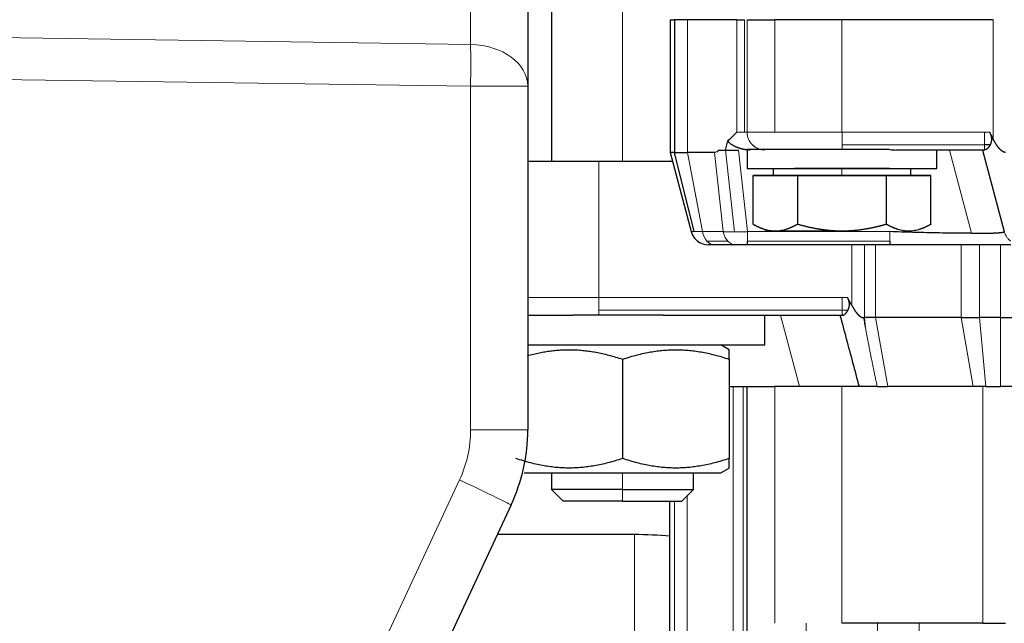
# Model space of a CAD drawing. Header units: inches. Extents: x 0 to 20790, y -12 to 14700.
# Tile 267 of 436: x 11186 to 11269, y 5697 to 5748. Entities that reach past the tile are written whole.
import ezdxf

# ---------------------------------------------------------------- set-up
doc = ezdxf.new("R2010")
doc.units = ezdxf.units.IN
doc.layers.add('1', color=7, linetype='Continuous', true_color=0xffffff)
doc.layers.add('254', color=7, linetype='Continuous', true_color=0xffffff)
doc.styles.add('latin_extended', font='simplex.shx')
doc.dimstyles.get("Standard").update_dxf_attribs({"dimtxt": 0.18, "dimasz": 0.18, "dimexe": 0.18, "dimexo": 0.0625, "dimgap": 0.09, "dimtad": 0, "dimtih": 1, "dimtoh": 1, "dimdec": 4, "dimzin": 0, "dimdsep": 46, "dimtxsty": 'Standard', "dimcen": 0.09, "dimadec": 0, "dimazin": 0, "dimtfac": 1, "dimtdec": 4, "dimtofl": 0, "dimtmove": 0, "dimatfit": 3, "dimfxl": 1, "dimtolj": 1, "dimtzin": 0, "dimarcsym": 0})

# ---------------------------------------------------------------- blocks, each defined once
blk = doc.blocks.new('_U0')
at = {"layer": '254', "color": 3, "linetype": 'Continuous', "lineweight": 13, "transparency": 16777216}
for p, q in [((10849.282, 6803.374), (11850.522, 6803.374)), ((11815.522, 6680.874), (11815.522, 4494.374)), ((10021.49, 4371.874), (11850.522, 4371.874))]:
    blk.add_line(p, q, dxfattribs=at)
at = {"layer": '254', "color": 3, "transparency": 16777216}
for points in [[(11835.939, 6680.874), (11795.106, 6680.874), (11815.522, 6803.374)], [(11795.106, 4494.374), (11835.939, 4494.374), (11815.522, 4371.874)]]:
    blk.add_solid(points, dxfattribs=at)
at = {"layer": 'Defpoints', "color": 0, "transparency": 16777216}
for p in [(10814.282, 6803.374), (9986.49, 4371.874), (11815.522, 4371.874)]:
    blk.add_point(p, dxfattribs=at)
at = {"layer": '254', "color": 2, "lineweight": 13, "transparency": 16777216, "insert": (11631.772, 5371.791), "char_height": 122.5, "attachment_point": 1, "rotation": 90, "style": 'latin_extended'}
blk.add_mtext('\\A1;2432', dxfattribs=at)

msp = doc.modelspace()

# ---------------------------------------------------------------- linework, layer by layer
at = {"layer": '1', "color": 2, "linetype": 'Continuous', "lineweight": 25}
for p, q in [((11230.49, 5797.377), (11230.49, 5735.876)), ((11228.49, 5778.98), (11228.49, 5742.21)), ((11240.51, 5747.824), (11240.5, 5747.824)), ((11240.5, 5747.824), (11240.5, 5736.624)), ((11240.51, 5747.824), (11240.891, 5747.824)), ((11241.975, 5747.824), (11240.891, 5747.824)), ((11240.891, 5747.824), (11240.891, 5736.624)), ((11246.134, 5747.824), (11241.975, 5747.824)), ((11246.134, 5747.824), (11246.784, 5747.824)), ((11247.015, 5747.824), (11249.36, 5747.824)), ((11255.017, 5747.824), (11249.36, 5747.824)), ((11250.995, 5747.874), (11250.995, 5747.824)), ((11251.015, 5747.874), (11251.015, 5747.824)), ((11267.775, 5747.824), (11255.017, 5747.824)), ((11259.015, 5747.824), (11259.015, 5747.874)), ((11228.49, 5742.21), (11228.49, 5713.2)), ((11245.36, 5737.588), (11245.156, 5736.824)), ((11244.662, 5736.824), (11245.156, 5736.824)), ((11245.156, 5736.824), (11246.28, 5736.824)), ((11247.017, 5736.874), (11247.017, 5735.274)), ((11259.021, 5736.874), (11247.017, 5736.874)), ((11267.045, 5736.824), (11259.622, 5736.824)), ((11263.017, 5735.274), (11263.017, 5736.824)), ((11266.871, 5736.824), (11268.716, 5729.936)), ((11267.522, 5737.264), (11267.046, 5737.264)), ((11228.491, 5735.874), (11234.49, 5735.874)), ((11234.49, 5735.874), (11240.701, 5735.874)), ((11240.5, 5736.624), (11242.292, 5729.936)), ((11240.891, 5736.624), (11240.51, 5736.624)), ((11242.547, 5729.936), (11240.891, 5736.624)), ((11240.891, 5736.624), (11241.975, 5736.624)), ((11244.253, 5736.624), (11241.975, 5736.624)), ((11247.017, 5735.274), (11263.017, 5735.274)), ((11249.2, 5735.274), (11249.2, 5734.674)), ((11260.83, 5734.674), (11260.83, 5735.274)), ((11251.256, 5734.674), (11247.507, 5734.674)), ((11247.507, 5734.674), (11251.26, 5734.674)), ((11247.507, 5730.556), (11247.507, 5734.674)), ((11249.2, 5734.674), (11255.017, 5734.674)), ((11258.77, 5734.674), (11251.256, 5734.674)), ((11251.26, 5734.674), (11258.774, 5734.674)), ((11251.26, 5734.674), (11251.26, 5730.556)), ((11262.522, 5734.674), (11258.77, 5734.674)), ((11258.774, 5734.674), (11262.522, 5734.674)), ((11258.774, 5730.556), (11258.774, 5734.674)), ((11262.522, 5730.556), (11262.522, 5734.674)), ((11247.495, 5730.563), (11247.507, 5730.556)), ((11248.515, 5729.974), (11248.537, 5729.962)), ((11255.017, 5729.974), (11248.515, 5729.974)), ((11268.716, 5729.936), (11268.718, 5729.936)), ((11242.828, 5729.134), (11242.838, 5729.134)), ((11244.266, 5728.824), (11243.751, 5728.824)), ((11246.019, 5728.824), (11244.266, 5728.824)), ((11247.044, 5728.824), (11246.019, 5728.824)), ((11247.043, 5728.824), (11247.044, 5729.134)), ((11259.054, 5728.824), (11247.044, 5728.824)), ((11259.054, 5729.134), (11259.054, 5728.824)), ((11269.273, 5728.824), (11259.054, 5728.824)), ((11228.49, 5722.874), (11232.296, 5722.874)), ((11239.918, 5722.874), (11232.296, 5722.874)), ((11239.918, 5722.874), (11255.031, 5722.874)), ((11248.49, 5720.374), (11248.49, 5722.874)), ((11256.838, 5722.674), (11256.915, 5722.674)), ((11257.845, 5722.674), (11256.915, 5722.674)), ((11265.067, 5722.674), (11257.845, 5722.674)), ((11265.067, 5722.674), (11266.616, 5722.674)), ((11268.401, 5722.674), (11266.616, 5722.674)), ((11268.401, 5722.674), (11276.158, 5722.674)), ((11228.491, 5720.374), (11248.49, 5720.374)), ((11245.493, 5719.969), (11244.79, 5720.374)), ((11236.49, 5719.165), (11236.49, 5710.784)), ((11245.493, 5719.165), (11245.493, 5710.784)), ((11245.493, 5716.874), (11247.12, 5716.874)), ((11246.99, 5716.874), (11246.99, 5696.874)), ((11247.12, 5716.874), (11249.334, 5716.874)), ((11254.048, 5716.874), (11249.334, 5716.874)), ((11256.455, 5716.874), (11254.048, 5716.874)), ((11257.988, 5716.874), (11258.881, 5716.874)), ((11266.103, 5716.874), (11258.881, 5716.874)), ((11267.171, 5716.874), (11266.103, 5716.874)), ((11267.171, 5716.874), (11268.401, 5716.874)), ((11303.017, 5716.874), (11268.401, 5716.874)), ((11228.19, 5709.574), (11244.79, 5709.574)), ((11230.49, 5709.574), (11230.49, 5708.174)), ((11242.49, 5708.174), (11242.49, 5709.574)), ((11244.79, 5709.574), (11245.493, 5709.98)), ((11230.49, 5708.174), (11231.49, 5707.174)), ((11236.49, 5708.174), (11230.49, 5708.174)), ((11236.49, 5708.174), (11242.49, 5708.174)), ((11241.49, 5707.174), (11242.49, 5708.174)), ((11227.085, 5706.861), (11198.057, 5644.609)), ((11236.49, 5707.174), (11231.49, 5707.174)), ((11236.49, 5707.174), (11241.49, 5707.174)), ((11240.49, 5530.374), (11240.49, 5707.173)), ((11237.49, 5704.374), (11225.926, 5704.374)), ((11246.99, 5696.874), (11246.99, 5550.374)), ((11266.919, 5696.874), (11254.99, 5696.874)), ((11266.919, 5696.874), (11268.833, 5696.874))]:
    msp.add_line(p, q, dxfattribs=at)
at = {"layer": '1', "color": 110, "linetype": 'Continuous', "lineweight": 13}
for p, q in [((11236.49, 5797.377), (11236.49, 5735.876)), ((11223.665, 5745.743), (11223.665, 5782.513)), ((11241.975, 5736.624), (11241.975, 5747.824)), ((11246.134, 5738.324), (11246.134, 5747.824)), ((11246.784, 5747.824), (11246.784, 5738.324)), ((11247.015, 5738.324), (11247.015, 5747.824)), ((11249.36, 5747.824), (11249.36, 5738.324)), ((11255.016, 5747.824), (11255.016, 5747.874)), ((11255.017, 5747.824), (11255.017, 5738.324)), ((11267.775, 5737.754), (11267.775, 5747.824)), ((11176.816, 5746.421), (11223.665, 5745.743)), ((11223.665, 5742.21), (11176.816, 5742.888)), ((11228.49, 5742.21), (11223.665, 5742.21)), ((11223.665, 5713.2), (11223.665, 5742.21)), ((11246.784, 5738.324), (11246.134, 5738.324)), ((11246.784, 5738.324), (11247.013, 5738.324)), ((11247.013, 5738.324), (11247.015, 5738.324)), ((11249.36, 5738.324), (11247.015, 5738.324)), ((11249.36, 5738.324), (11255.017, 5738.324)), ((11255.017, 5738.324), (11267.046, 5738.324)), ((11267.046, 5738.324), (11267.481, 5738.324)), ((11245.938, 5729.907), (11245.171, 5736.824)), ((11246.28, 5736.824), (11247.044, 5729.936)), ((11247.452, 5737.264), (11247.454, 5737.264)), ((11255.017, 5737.264), (11267.046, 5737.264)), ((11264.078, 5736.824), (11265.962, 5729.793)), ((11234.49, 5724.374), (11234.49, 5735.874)), ((11241.975, 5736.624), (11243.242, 5729.936)), ((11244.995, 5729.936), (11244.253, 5736.624)), ((11255.017, 5734.674), (11255.017, 5735.274)), ((11242.302, 5729.936), (11242.547, 5729.936)), ((11243.242, 5729.936), (11242.547, 5729.936)), ((11243.242, 5729.936), (11244.995, 5729.936)), ((11247.044, 5729.936), (11259.054, 5729.936)), ((11243.621, 5729.134), (11245.373, 5729.134)), ((11247.044, 5729.134), (11259.054, 5729.134)), ((11255.844, 5728.825), (11255.844, 5723.702)), ((11256.915, 5722.674), (11256.915, 5728.825)), ((11257.845, 5722.674), (11257.845, 5728.825)), ((11265.067, 5728.825), (11265.067, 5722.674)), ((11266.616, 5722.674), (11266.616, 5728.825)), ((11268.401, 5728.825), (11268.401, 5722.674)), ((11234.49, 5724.374), (11228.491, 5724.374)), ((11234.49, 5724.374), (11234.49, 5723.314)), ((11255.031, 5724.374), (11234.49, 5724.374)), ((11255.031, 5724.374), (11255.031, 5723.314)), ((11255.487, 5724.374), (11255.031, 5724.374)), ((11255.031, 5723.314), (11234.49, 5723.314)), ((11234.49, 5723.314), (11234.49, 5722.874)), ((11251.431, 5716.874), (11249.823, 5722.874)), ((11255.031, 5722.874), (11255.031, 5723.314)), ((11255.031, 5723.314), (11255.526, 5723.314)), ((11256.915, 5722.674), (11256.999, 5721.798)), ((11258.881, 5716.874), (11257.845, 5722.674)), ((11265.067, 5722.674), (11266.103, 5716.874)), ((11266.616, 5722.674), (11267.171, 5716.874)), ((11268.401, 5716.874), (11268.401, 5722.674)), ((11245.819, 5716.874), (11245.819, 5530.374)), ((11246.686, 5530.374), (11246.686, 5716.874)), ((11249.334, 5716.874), (11249.334, 5696.874)), ((11254.99, 5696.874), (11254.99, 5716.874)), ((11266.919, 5716.874), (11266.919, 5696.874)), ((11228.49, 5713.2), (11223.665, 5713.2)), ((11236.49, 5709.574), (11236.49, 5708.174)), ((11182.813, 5623.375), (11222.728, 5708.974)), ((11236.49, 5707.174), (11236.49, 5708.174)), ((11241.955, 5530.374), (11241.955, 5707.637)), ((11240.871, 5707.173), (11240.871, 5530.374)), ((11237.49, 5686.374), (11237.49, 5704.374)), ((11251.99, 5696.874), (11251.99, 5550.374)), ((11258.009, 5696.874), (11258.009, 5550.374)), ((11261.545, 5696.874), (11261.545, 5550.374))]:
    msp.add_line(p, q, dxfattribs=at)
msp.add_arc((11213.665, 5713.2), 10, 335, 0, dxfattribs=at)
at = {"layer": '1', "color": 2, "linetype": 'Continuous', "lineweight": 25}
msp.add_arc((11213.49, 5713.2), 15, 335, 0, dxfattribs=at)
at = {"layer": '1', "color": 110, "linetype": 'Continuous', "lineweight": 13}
for centre, major_axis, ratio, start_param, end_param in [((11223.49, 5742.21), (5, 0), 0.707107, 0, 1.53589), ((11223.49, 5742.21), (-0.072, -4.999), 0.034896, 1.571301, 2.356195), ((11248.513, 5738.324), (0, -1.5), 1, 4.712383, 5.497787), ((11248.515, 5738.324), (0, -1.5), 1, 4.712389, 5.497787), ((11255.017, 5738.324), (0, -1.5), 0.000306, 0.785398, 1.570796), ((11267.045, 5738.324), (0, -1.5), 0.000306, 0.785398, 1.570796), ((11248.513, 5738.324), (0, -1.5), 1, 5.497787, 6.283185), ((11248.515, 5738.324), (0, 1.5), 1, 2.356194, 2.882672), ((11255.017, 5738.324), (0, -1.5), 0.000306, 0.258921, 0.785398), ((11267.045, 5738.324), (0, 1.5), 0.000306, 3.141562, 3.926991), ((11243.751, 5730.324), (0, 1.5), 1, 1.832596, 2.487094), ((11244.266, 5730.324), (0, 1.5), 0.70689, 1.832596, 2.487094), ((11243.751, 5730.324), (0, 1.5), 1, 2.487094, 3.141593), ((11244.266, 5730.324), (0, -1.5), 0.70689, 5.628687, 6.283185), ((11222.554, 5708.974), (4.532, -2.113), 0.014757, 0, 1.539161)]:
    msp.add_ellipse(centre, major_axis=major_axis, ratio=ratio, start_param=start_param, end_param=end_param, dxfattribs=at)
at = {"layer": '1', "color": 2, "linetype": 'Continuous', "lineweight": 25}
for major_axis, start_param, end_param in [((0, 1.5), 1.832596, 2.487094), ((0, -1.5), 5.628687, 6.283185)]:
    msp.add_ellipse((11243.741, 5730.324), major_axis=major_axis, ratio=1, start_param=start_param, end_param=end_param, dxfattribs=at)
at = {"layer": '1', "color": 110, "linetype": 'Continuous', "lineweight": 13}
for points, degree in [([(11240.51, 5736.624), (11240.51, 5747.824)], 1), ([(11247.013, 5747.824), (11247.013, 5738.324)], 1), ([(11240.51, 5736.624), (11242.302, 5729.936)], 1), ([(11242.292, 5729.936), (11242.302, 5729.936)], 1), ([(11256.999, 5721.798), (11256.944, 5722.09), (11256.891, 5722.382), (11256.838, 5722.674)], 3)]:
    msp.add_open_spline(points, degree=degree, dxfattribs=at)
at = {"layer": '1', "color": 2, "linetype": 'Continuous', "lineweight": 25}
for points, degree, knots in [([(11245.36, 5737.588), (11245.539, 5737.742), (11245.753, 5737.948), (11245.876, 5738.067), (11246.134, 5738.325)], 2, [0, 0, 0, 0.5, 0.5, 1, 1, 1]), ([(11247.275, 5736.824), (11246.782, 5736.825), (11246.312, 5736.986), (11246.019, 5737.087), (11245.509, 5737.393), (11245.36, 5737.588)], 2, [0, 0, 0, 0.5, 0.5, 0.75, 1, 1, 1]), ([(11267.481, 5738.324), (11267.484, 5738.319), (11267.489, 5738.309), (11267.496, 5738.293), (11267.504, 5738.278), (11267.511, 5738.262), (11267.518, 5738.246), (11267.525, 5738.231), (11267.531, 5738.215), (11267.538, 5738.2), (11267.544, 5738.185), (11267.55, 5738.169), (11267.556, 5738.154), (11267.561, 5738.139), (11267.566, 5738.124), (11267.572, 5738.108), (11267.577, 5738.093), (11267.581, 5738.078), (11267.586, 5738.063), (11267.59, 5738.048), (11267.594, 5738.033), (11267.598, 5738.018), (11267.602, 5738.003), (11267.605, 5737.988), (11267.609, 5737.974), (11267.612, 5737.959), (11267.615, 5737.944), (11267.618, 5737.929), (11267.62, 5737.915), (11267.622, 5737.9), (11267.624, 5737.886), (11267.626, 5737.871), (11267.628, 5737.857), (11267.63, 5737.842), (11267.631, 5737.828), (11267.632, 5737.813), (11267.633, 5737.799), (11267.634, 5737.785), (11267.634, 5737.77), (11267.635, 5737.756), (11267.635, 5737.742), (11267.635, 5737.728), (11267.634, 5737.714), (11267.634, 5737.7), (11267.633, 5737.686), (11267.633, 5737.672), (11267.632, 5737.658), (11267.63, 5737.644), (11267.629, 5737.63), (11267.628, 5737.616), (11267.626, 5737.603), (11267.624, 5737.589), (11267.622, 5737.575), (11267.62, 5737.562), (11267.617, 5737.548), (11267.615, 5737.535), (11267.612, 5737.521), (11267.609, 5737.508), (11267.606, 5737.494), (11267.602, 5737.481), (11267.599, 5737.468), (11267.595, 5737.455), (11267.592, 5737.442), (11267.588, 5737.428), (11267.583, 5737.415), (11267.579, 5737.402), (11267.575, 5737.39), (11267.57, 5737.377), (11267.565, 5737.364), (11267.561, 5737.351), (11267.556, 5737.338), (11267.55, 5737.326), (11267.545, 5737.313), (11267.54, 5737.301), (11267.534, 5737.288), (11267.528, 5737.276), (11267.524, 5737.268), (11267.522, 5737.264)], 3, [0, 0, 0, 0, 0.014399, 0.028695, 0.04289, 0.056988, 0.07099, 0.0849, 0.09872, 0.112453, 0.126102, 0.13967, 0.15316, 0.166575, 0.179918, 0.193191, 0.206399, 0.219543, 0.232628, 0.245656, 0.25863, 0.271554, 0.284432, 0.297265, 0.310059, 0.322815, 0.335537, 0.34823, 0.360895, 0.373536, 0.386157, 0.398762, 0.411353, 0.423933, 0.436507, 0.449078, 0.461649, 0.474223, 0.486804, 0.499395, 0.512, 0.524621, 0.537262, 0.549926, 0.562617, 0.575337, 0.588091, 0.60088, 0.613708, 0.626579, 0.639494, 0.652458, 0.665473, 0.678541, 0.691667, 0.704852, 0.718099, 0.731412, 0.744793, 0.758243, 0.771767, 0.785367, 0.799044, 0.812802, 0.826643, 0.840569, 0.854582, 0.868686, 0.882881, 0.89717, 0.911555, 0.926039, 0.940623, 0.955309, 0.9701, 0.984996, 1, 1, 1, 1]), ([(11268.415, 5736.824), (11268.411, 5736.828), (11268.402, 5736.837), (11268.389, 5736.849), (11268.376, 5736.863), (11268.363, 5736.876), (11268.35, 5736.89), (11268.336, 5736.904), (11268.323, 5736.918), (11268.31, 5736.933), (11268.297, 5736.948), (11268.283, 5736.964), (11268.27, 5736.98), (11268.256, 5736.996), (11268.243, 5737.012), (11268.229, 5737.029), (11268.216, 5737.046), (11268.202, 5737.064), (11268.188, 5737.082), (11268.175, 5737.1), (11268.161, 5737.119), (11268.147, 5737.138), (11268.133, 5737.157), (11268.12, 5737.177), (11268.106, 5737.197), (11268.092, 5737.217), (11268.078, 5737.238), (11268.064, 5737.259), (11268.05, 5737.281), (11268.036, 5737.302), (11268.022, 5737.325), (11268.007, 5737.347), (11267.993, 5737.37), (11267.979, 5737.393), (11267.965, 5737.417), (11267.95, 5737.44), (11267.936, 5737.465), (11267.921, 5737.489), (11267.907, 5737.514), (11267.892, 5737.539), (11267.878, 5737.565), (11267.863, 5737.591), (11267.849, 5737.617), (11267.834, 5737.644), (11267.819, 5737.671), (11267.805, 5737.698), (11267.79, 5737.726), (11267.78, 5737.744), (11267.775, 5737.754)], 3, [0, 0, 0, 0, 0.016016, 0.032258, 0.048728, 0.06543, 0.082365, 0.099536, 0.116947, 0.134599, 0.152494, 0.170635, 0.189024, 0.207662, 0.226552, 0.245695, 0.265094, 0.284749, 0.304663, 0.324837, 0.345272, 0.36597, 0.386933, 0.408161, 0.429656, 0.451419, 0.473451, 0.495754, 0.518328, 0.541175, 0.564295, 0.58769, 0.61136, 0.635307, 0.65953, 0.684032, 0.708813, 0.733873, 0.759213, 0.784834, 0.810737, 0.836923, 0.863391, 0.890143, 0.91718, 0.944501, 0.972108, 1, 1, 1, 1]), ([(11267.522, 5737.264), (11267.52, 5737.259), (11267.516, 5737.25), (11267.509, 5737.237), (11267.502, 5737.224), (11267.495, 5737.211), (11267.488, 5737.199), (11267.481, 5737.186), (11267.474, 5737.174), (11267.466, 5737.161), (11267.459, 5737.149), (11267.451, 5737.137), (11267.443, 5737.126), (11267.435, 5737.114), (11267.427, 5737.103), (11267.419, 5737.091), (11267.411, 5737.08), (11267.403, 5737.069), (11267.395, 5737.059), (11267.386, 5737.048), (11267.378, 5737.038), (11267.369, 5737.027), (11267.36, 5737.017), (11267.351, 5737.008), (11267.343, 5736.998), (11267.334, 5736.988), (11267.325, 5736.979), (11267.313, 5736.967), (11267.3, 5736.954), (11267.284, 5736.939), (11267.268, 5736.926), (11267.252, 5736.913), (11267.237, 5736.9), (11267.221, 5736.889), (11267.206, 5736.879), (11267.191, 5736.869), (11267.175, 5736.861), (11267.16, 5736.853), (11267.145, 5736.846), (11267.131, 5736.841), (11267.116, 5736.836), (11267.102, 5736.831), (11267.087, 5736.828), (11267.073, 5736.826), (11267.059, 5736.825), (11267.05, 5736.824), (11267.046, 5736.824)], 3, [0, 0, 0, 0, 0.015769, 0.031597, 0.047486, 0.063439, 0.079457, 0.095545, 0.111703, 0.127935, 0.144243, 0.160629, 0.177096, 0.193647, 0.210282, 0.227006, 0.243819, 0.260724, 0.277724, 0.29482, 0.312015, 0.329311, 0.346709, 0.364212, 0.381822, 0.399541, 0.41737, 0.435312, 0.467095, 0.498757, 0.53031, 0.561768, 0.593146, 0.624455, 0.655711, 0.686928, 0.718118, 0.749297, 0.780478, 0.811675, 0.842904, 0.874177, 0.905509, 0.936914, 0.968406, 1, 1, 1, 1]), ([(11268.818, 5736.624), (11268.815, 5736.624), (11268.808, 5736.624), (11268.799, 5736.625), (11268.789, 5736.625), (11268.78, 5736.626), (11268.77, 5736.627), (11268.761, 5736.629), (11268.751, 5736.63), (11268.741, 5736.632), (11268.732, 5736.635), (11268.722, 5736.637), (11268.712, 5736.64), (11268.702, 5736.642), (11268.692, 5736.646), (11268.683, 5736.649), (11268.673, 5736.653), (11268.663, 5736.656), (11268.653, 5736.661), (11268.643, 5736.665), (11268.633, 5736.67), (11268.623, 5736.674), (11268.613, 5736.68), (11268.603, 5736.685), (11268.593, 5736.691), (11268.582, 5736.696), (11268.572, 5736.703), (11268.562, 5736.709), (11268.552, 5736.716), (11268.541, 5736.722), (11268.531, 5736.73), (11268.521, 5736.737), (11268.51, 5736.745), (11268.5, 5736.752), (11268.49, 5736.761), (11268.479, 5736.769), (11268.469, 5736.778), (11268.458, 5736.786), (11268.447, 5736.796), (11268.437, 5736.805), (11268.426, 5736.815), (11268.419, 5736.821), (11268.415, 5736.824)], 3, [0, 0, 0, 0, 0.021212, 0.042474, 0.063802, 0.085208, 0.106704, 0.128305, 0.150022, 0.171868, 0.193856, 0.215997, 0.238304, 0.260788, 0.283459, 0.30633, 0.329411, 0.352711, 0.376242, 0.400013, 0.424034, 0.448314, 0.472861, 0.497685, 0.522793, 0.548194, 0.573896, 0.599906, 0.626231, 0.652878, 0.679855, 0.707166, 0.73482, 0.762821, 0.791176, 0.81989, 0.848968, 0.878416, 0.908238, 0.93844, 0.969026, 1, 1, 1, 1]), ([(11255.016, 5735.274), (11254.247, 5735.274), (11252.745, 5735.274), (11251.63, 5735.274), (11251.014, 5735.274), (11251.015, 5735.274), (11251.015, 5735.274)], 2, [0, 0, 0, 0.249953, 0.499906, 0.749859, 0.999812, 1, 1, 1]), ([(11259.015, 5735.274), (11259.017, 5735.274), (11258.402, 5735.274), (11257.289, 5735.274), (11255.786, 5735.274), (11255.016, 5735.274)], 2, [0, 0, 0, 0.249883, 0.499922, 0.749961, 1, 1, 1]), ([(11251.26, 5730.556), (11251.249, 5730.55), (11251.227, 5730.537), (11251.194, 5730.518), (11251.161, 5730.5), (11251.129, 5730.482), (11251.096, 5730.464), (11251.063, 5730.447), (11251.031, 5730.43), (11250.998, 5730.413), (11250.966, 5730.396), (11250.934, 5730.38), (11250.902, 5730.364), (11250.869, 5730.349), (11250.837, 5730.334), (11250.805, 5730.319), (11250.774, 5730.304), (11250.742, 5730.29), (11250.71, 5730.276), (11250.678, 5730.262), (11250.647, 5730.249), (11250.615, 5730.236), (11250.584, 5730.223), (11250.552, 5730.211), (11250.521, 5730.199), (11250.49, 5730.187), (11250.458, 5730.175), (11250.427, 5730.164), (11250.396, 5730.153), (11250.365, 5730.143), (11250.266, 5730.111), (11250.102, 5730.063), (11249.872, 5730.015), (11249.643, 5729.985), (11249.411, 5729.973), (11249.177, 5729.98), (11248.939, 5730.007), (11248.701, 5730.055), (11248.521, 5730.105), (11248.399, 5730.144), (11248.337, 5730.165), (11248.274, 5730.188), (11248.212, 5730.212), (11248.149, 5730.237), (11248.086, 5730.264), (11248.023, 5730.291), (11247.959, 5730.32), (11247.896, 5730.35), (11247.832, 5730.381), (11247.768, 5730.414), (11247.703, 5730.448), (11247.638, 5730.482), (11247.573, 5730.519), (11247.529, 5730.544), (11247.507, 5730.556)], 3, [0, 0, 0, 0, 0.00904, 0.018043, 0.027009, 0.035939, 0.044834, 0.053694, 0.06252, 0.071313, 0.080073, 0.088802, 0.097499, 0.106167, 0.114805, 0.123415, 0.131996, 0.140551, 0.149079, 0.157583, 0.166061, 0.174516, 0.182949, 0.191359, 0.199749, 0.208118, 0.216469, 0.224801, 0.233116, 0.241414, 0.249697, 0.311305, 0.371916, 0.432011, 0.49209, 0.554427, 0.616638, 0.679323, 0.743062, 0.759642, 0.776265, 0.79294, 0.809675, 0.826479, 0.843359, 0.860324, 0.877382, 0.89454, 0.911806, 0.929187, 0.94669, 0.964323, 0.98209, 1, 1, 1, 1]), ([(11255.017, 5729.974), (11254.999, 5729.974), (11254.963, 5729.974), (11254.909, 5729.975), (11254.856, 5729.975), (11254.802, 5729.976), (11254.748, 5729.978), (11254.695, 5729.979), (11254.641, 5729.981), (11254.587, 5729.982), (11254.534, 5729.985), (11254.48, 5729.987), (11254.426, 5729.99), (11254.373, 5729.993), (11254.319, 5729.996), (11254.265, 5729.999), (11254.211, 5730.003), (11254.158, 5730.007), (11254.104, 5730.011), (11254.05, 5730.016), (11253.996, 5730.02), (11253.942, 5730.025), (11253.888, 5730.03), (11253.834, 5730.036), (11253.78, 5730.042), (11253.725, 5730.048), (11253.671, 5730.054), (11253.617, 5730.06), (11253.562, 5730.067), (11253.508, 5730.074), (11253.453, 5730.081), (11253.399, 5730.089), (11253.344, 5730.097), (11253.289, 5730.105), (11253.234, 5730.113), (11253.179, 5730.122), (11253.102, 5730.134), (11253.003, 5730.15), (11252.883, 5730.171), (11252.761, 5730.194), (11252.64, 5730.217), (11252.518, 5730.242), (11252.395, 5730.268), (11252.271, 5730.295), (11252.147, 5730.324), (11252.023, 5730.353), (11251.897, 5730.384), (11251.771, 5730.416), (11251.645, 5730.449), (11251.517, 5730.484), (11251.389, 5730.519), (11251.303, 5730.544), (11251.26, 5730.556)], 3, [0, 0, 0, 0, 0.014092, 0.028177, 0.042258, 0.056335, 0.07041, 0.084484, 0.09856, 0.112638, 0.126719, 0.140805, 0.154898, 0.168998, 0.183108, 0.197228, 0.21136, 0.225506, 0.239666, 0.253842, 0.268035, 0.282247, 0.296479, 0.310732, 0.325007, 0.339307, 0.353631, 0.367982, 0.382361, 0.396768, 0.411205, 0.425674, 0.440175, 0.45471, 0.46928, 0.483886, 0.498529, 0.530489, 0.562616, 0.594921, 0.627414, 0.660107, 0.693008, 0.726128, 0.759476, 0.79306, 0.82689, 0.860973, 0.895319, 0.929933, 0.964825, 1, 1, 1, 1]), ([(11258.774, 5730.556), (11258.751, 5730.55), (11258.707, 5730.537), (11258.64, 5730.518), (11258.574, 5730.5), (11258.508, 5730.481), (11258.442, 5730.463), (11258.376, 5730.446), (11258.311, 5730.429), (11258.245, 5730.412), (11258.18, 5730.395), (11258.115, 5730.379), (11258.05, 5730.363), (11257.986, 5730.347), (11257.921, 5730.332), (11257.857, 5730.317), (11257.793, 5730.302), (11257.729, 5730.288), (11257.665, 5730.274), (11257.602, 5730.26), (11257.538, 5730.247), (11257.475, 5730.234), (11257.412, 5730.221), (11257.349, 5730.209), (11257.286, 5730.196), (11257.224, 5730.185), (11257.161, 5730.173), (11257.099, 5730.162), (11257.036, 5730.151), (11256.974, 5730.141), (11256.897, 5730.128), (11256.805, 5730.114), (11256.698, 5730.098), (11256.591, 5730.083), (11256.485, 5730.069), (11256.379, 5730.056), (11256.274, 5730.044), (11256.168, 5730.033), (11256.063, 5730.022), (11255.958, 5730.013), (11255.853, 5730.005), (11255.749, 5729.998), (11255.644, 5729.992), (11255.539, 5729.986), (11255.435, 5729.982), (11255.331, 5729.979), (11255.226, 5729.976), (11255.122, 5729.975), (11255.052, 5729.974), (11255.017, 5729.974)], 3, [0, 0, 0, 0, 0.018211, 0.036345, 0.054404, 0.072387, 0.090298, 0.108135, 0.125901, 0.143596, 0.161222, 0.178779, 0.196269, 0.213693, 0.231051, 0.248346, 0.265579, 0.28275, 0.299861, 0.316913, 0.333908, 0.350846, 0.36773, 0.38456, 0.401338, 0.418066, 0.434744, 0.451375, 0.467959, 0.484499, 0.500995, 0.529461, 0.55779, 0.585992, 0.614074, 0.642045, 0.669915, 0.697694, 0.72539, 0.753014, 0.780574, 0.808082, 0.835546, 0.862978, 0.890386, 0.917783, 0.945177, 0.972579, 1, 1, 1, 1]), ([(11262.522, 5730.556), (11262.511, 5730.55), (11262.49, 5730.537), (11262.457, 5730.518), (11262.424, 5730.5), (11262.391, 5730.482), (11262.358, 5730.464), (11262.326, 5730.447), (11262.293, 5730.43), (11262.261, 5730.413), (11262.229, 5730.397), (11262.197, 5730.381), (11262.164, 5730.365), (11262.132, 5730.349), (11262.1, 5730.334), (11262.069, 5730.319), (11262.037, 5730.304), (11262.005, 5730.29), (11261.973, 5730.276), (11261.942, 5730.262), (11261.91, 5730.249), (11261.878, 5730.236), (11261.847, 5730.223), (11261.815, 5730.211), (11261.784, 5730.199), (11261.753, 5730.187), (11261.721, 5730.175), (11261.69, 5730.164), (11261.659, 5730.153), (11261.627, 5730.143), (11261.529, 5730.111), (11261.366, 5730.063), (11261.136, 5730.015), (11260.908, 5729.985), (11260.678, 5729.973), (11260.444, 5729.98), (11260.207, 5730.007), (11259.97, 5730.054), (11259.791, 5730.103), (11259.67, 5730.142), (11259.607, 5730.164), (11259.544, 5730.186), (11259.482, 5730.21), (11259.419, 5730.235), (11259.356, 5730.262), (11259.292, 5730.289), (11259.228, 5730.318), (11259.164, 5730.349), (11259.1, 5730.38), (11259.036, 5730.413), (11258.971, 5730.447), (11258.905, 5730.482), (11258.84, 5730.518), (11258.796, 5730.543), (11258.774, 5730.556)], 3, [0, 0, 0, 0, 0.009019, 0.018002, 0.026948, 0.03586, 0.044737, 0.05358, 0.062392, 0.071171, 0.07992, 0.088638, 0.097328, 0.105989, 0.114623, 0.123231, 0.131814, 0.140372, 0.148907, 0.15742, 0.165911, 0.174382, 0.182833, 0.191267, 0.199683, 0.208082, 0.216467, 0.224838, 0.233196, 0.241542, 0.249877, 0.311299, 0.371721, 0.431655, 0.491631, 0.553705, 0.615706, 0.678192, 0.7417, 0.758271, 0.774904, 0.791606, 0.808385, 0.825249, 0.842204, 0.859257, 0.876415, 0.893685, 0.911074, 0.928586, 0.94623, 0.964009, 0.981931, 1, 1, 1, 1]), ([(11265.961, 5729.793), (11265.518, 5729.793), (11265.03, 5729.796), (11263.979, 5729.808), (11263.135, 5729.822), (11262.231, 5729.843), (11261.617, 5729.858), (11261.305, 5729.866), (11260.356, 5729.893), (11259.708, 5729.913), (11259.054, 5729.936)], 3, [0, 0, 0, 0, 0.25, 0.25, 0.5, 0.625, 0.625, 0.75, 0.75, 1, 1, 1, 1]), ([(11265.962, 5729.793), (11265.973, 5729.793), (11265.997, 5729.793), (11266.031, 5729.793), (11266.066, 5729.793), (11266.1, 5729.793), (11266.134, 5729.793), (11266.168, 5729.793), (11266.202, 5729.793), (11266.236, 5729.793), (11266.27, 5729.793), (11266.303, 5729.794), (11266.336, 5729.794), (11266.369, 5729.794), (11266.402, 5729.794), (11266.435, 5729.794), (11266.467, 5729.795), (11266.5, 5729.795), (11266.532, 5729.795), (11266.564, 5729.795), (11266.596, 5729.796), (11266.627, 5729.796), (11266.659, 5729.796), (11266.69, 5729.796), (11266.721, 5729.797), (11266.752, 5729.797), (11266.782, 5729.797), (11266.813, 5729.798), (11266.843, 5729.798), (11266.873, 5729.799), (11266.903, 5729.799), (11266.933, 5729.799), (11266.962, 5729.8), (11266.991, 5729.8), (11267.02, 5729.801), (11267.049, 5729.801), (11267.078, 5729.802), (11267.106, 5729.802), (11267.134, 5729.802), (11267.162, 5729.803), (11267.19, 5729.803), (11267.217, 5729.804), (11267.245, 5729.805), (11267.272, 5729.805), (11267.299, 5729.806), (11267.325, 5729.806), (11267.352, 5729.807), (11267.378, 5729.807), (11267.404, 5729.808), (11267.43, 5729.809), (11267.455, 5729.809), (11267.48, 5729.81), (11267.506, 5729.811), (11267.53, 5729.811), (11267.555, 5729.812), (11267.579, 5729.813), (11267.603, 5729.813), (11267.627, 5729.814), (11267.651, 5729.815), (11267.674, 5729.815), (11267.697, 5729.816), (11267.72, 5729.817), (11267.743, 5729.818), (11267.765, 5729.819), (11267.787, 5729.819), (11267.809, 5729.82), (11267.831, 5729.821), (11267.852, 5729.822), (11267.874, 5729.823), (11267.895, 5729.824), (11267.915, 5729.825), (11267.936, 5729.825), (11267.956, 5729.826), (11267.976, 5729.827), (11267.995, 5729.828), (11268.015, 5729.829), (11268.038, 5729.831), (11268.066, 5729.832), (11268.098, 5729.834), (11268.129, 5729.836), (11268.159, 5729.838), (11268.188, 5729.84), (11268.217, 5729.842), (11268.245, 5729.844), (11268.273, 5729.846), (11268.299, 5729.848), (11268.325, 5729.85), (11268.351, 5729.852), (11268.375, 5729.855), (11268.399, 5729.857), (11268.422, 5729.86), (11268.444, 5729.862), (11268.466, 5729.864), (11268.486, 5729.867), (11268.506, 5729.869), (11268.525, 5729.872), (11268.543, 5729.875), (11268.56, 5729.877), (11268.577, 5729.88), (11268.592, 5729.883), (11268.607, 5729.886), (11268.621, 5729.888), (11268.634, 5729.891), (11268.646, 5729.894), (11268.657, 5729.897), (11268.667, 5729.9), (11268.677, 5729.903), (11268.685, 5729.906), (11268.692, 5729.909), (11268.699, 5729.913), (11268.704, 5729.916), (11268.709, 5729.919), (11268.712, 5729.922), (11268.715, 5729.926), (11268.716, 5729.929), (11268.717, 5729.933), (11268.717, 5729.935), (11268.716, 5729.936)], 3, [0, 0, 0, 0, 0.00647, 0.012947, 0.01943, 0.025919, 0.032414, 0.038916, 0.045423, 0.051937, 0.058457, 0.064982, 0.071514, 0.078051, 0.084594, 0.091143, 0.097697, 0.104257, 0.110823, 0.117394, 0.12397, 0.130552, 0.137139, 0.143731, 0.150329, 0.156932, 0.163539, 0.170152, 0.17677, 0.183393, 0.19002, 0.196652, 0.203289, 0.209931, 0.216577, 0.223228, 0.229883, 0.236543, 0.243206, 0.249874, 0.256547, 0.263223, 0.269904, 0.276588, 0.283276, 0.289969, 0.296665, 0.303364, 0.310068, 0.316775, 0.323485, 0.330199, 0.336917, 0.343637, 0.350361, 0.357088, 0.363819, 0.370552, 0.377288, 0.384027, 0.390769, 0.397514, 0.404261, 0.411011, 0.417764, 0.424519, 0.431277, 0.438037, 0.444799, 0.451563, 0.45833, 0.465098, 0.471869, 0.478641, 0.485416, 0.492192, 0.49897, 0.510585, 0.52225, 0.533963, 0.545726, 0.557539, 0.569399, 0.581309, 0.593267, 0.605274, 0.617328, 0.629431, 0.641581, 0.653779, 0.666023, 0.678315, 0.690654, 0.703039, 0.715471, 0.727948, 0.740471, 0.75304, 0.765653, 0.778311, 0.791014, 0.803761, 0.816551, 0.829385, 0.842262, 0.855182, 0.868144, 0.881147, 0.894193, 0.907279, 0.920406, 0.933573, 0.946781, 0.960028, 0.973313, 0.986638, 1, 1, 1, 1]), ([(11255.844, 5723.703), (11255.831, 5723.726), (11255.805, 5723.774), (11255.766, 5723.846), (11255.727, 5723.919), (11255.687, 5723.993), (11255.647, 5724.068), (11255.608, 5724.143), (11255.568, 5724.219), (11255.527, 5724.297), (11255.501, 5724.348), (11255.487, 5724.374)], 3, [0, 0, 0, 0, 0.106806, 0.214686, 0.323641, 0.433671, 0.544778, 0.656963, 0.770228, 0.884573, 1, 1, 1, 1]), ([(11255.526, 5723.314), (11255.528, 5723.318), (11255.532, 5723.327), (11255.539, 5723.34), (11255.545, 5723.353), (11255.551, 5723.367), (11255.557, 5723.38), (11255.562, 5723.393), (11255.567, 5723.407), (11255.573, 5723.42), (11255.578, 5723.433), (11255.582, 5723.447), (11255.587, 5723.46), (11255.591, 5723.473), (11255.596, 5723.487), (11255.6, 5723.5), (11255.603, 5723.513), (11255.607, 5723.526), (11255.62, 5723.577), (11255.638, 5723.668), (11255.646, 5723.805), (11255.634, 5723.948), (11255.611, 5724.055), (11255.591, 5724.123), (11255.581, 5724.154), (11255.571, 5724.185), (11255.559, 5724.216), (11255.547, 5724.247), (11255.533, 5724.279), (11255.519, 5724.31), (11255.504, 5724.342), (11255.493, 5724.364), (11255.487, 5724.374)], 3, [0, 0, 0, 0, 0.016182, 0.032177, 0.047986, 0.06361, 0.079049, 0.094304, 0.109376, 0.124266, 0.138975, 0.153503, 0.167851, 0.182021, 0.196013, 0.209829, 0.223469, 0.236934, 0.250227, 0.378573, 0.499382, 0.624008, 0.749466, 0.775694, 0.802288, 0.829264, 0.856638, 0.884427, 0.912644, 0.941303, 0.970417, 1, 1, 1, 1]), ([(11255.844, 5723.702), (11255.851, 5723.691), (11255.863, 5723.668), (11255.882, 5723.634), (11255.901, 5723.6), (11255.92, 5723.567), (11255.939, 5723.535), (11255.958, 5723.503), (11255.977, 5723.472), (11255.995, 5723.442), (11256.014, 5723.412), (11256.033, 5723.383), (11256.051, 5723.354), (11256.069, 5723.326), (11256.087, 5723.298), (11256.106, 5723.272), (11256.124, 5723.245), (11256.142, 5723.22), (11256.159, 5723.194), (11256.177, 5723.17), (11256.195, 5723.146), (11256.213, 5723.123), (11256.23, 5723.1), (11256.248, 5723.078), (11256.265, 5723.056), (11256.282, 5723.036), (11256.299, 5723.015), (11256.316, 5722.996), (11256.333, 5722.976), (11256.35, 5722.958), (11256.367, 5722.94), (11256.384, 5722.923), (11256.4, 5722.906), (11256.417, 5722.89), (11256.428, 5722.88), (11256.433, 5722.874)], 3, [0, 0, 0, 0, 0.038764, 0.076979, 0.114647, 0.151769, 0.188347, 0.224381, 0.259874, 0.294826, 0.329241, 0.363118, 0.396462, 0.429272, 0.461551, 0.493303, 0.524527, 0.555228, 0.585407, 0.615067, 0.644211, 0.672842, 0.700963, 0.728577, 0.755687, 0.782297, 0.808411, 0.834033, 0.859167, 0.883818, 0.90799, 0.931689, 0.954919, 0.977688, 1, 1, 1, 1]), ([(11254.847, 5722.874), (11255.202, 5721.55), (11255.737, 5719.551), (11256.274, 5717.548), (11256.455, 5716.874)], 3, [0, 0, 0, 0, 0.664091, 1, 1, 1, 1]), ([(11255.031, 5722.874), (11255.034, 5722.874), (11255.038, 5722.874), (11255.046, 5722.875), (11255.053, 5722.875), (11255.06, 5722.876), (11255.068, 5722.877), (11255.076, 5722.879), (11255.083, 5722.88), (11255.091, 5722.882), (11255.099, 5722.884), (11255.107, 5722.887), (11255.116, 5722.89), (11255.124, 5722.893), (11255.133, 5722.896), (11255.141, 5722.9), (11255.155, 5722.906), (11255.176, 5722.916), (11255.206, 5722.934), (11255.241, 5722.958), (11255.28, 5722.989), (11255.319, 5723.025), (11255.355, 5723.062), (11255.384, 5723.096), (11255.406, 5723.124), (11255.425, 5723.149), (11255.442, 5723.173), (11255.458, 5723.197), (11255.474, 5723.221), (11255.488, 5723.244), (11255.501, 5723.268), (11255.514, 5723.291), (11255.522, 5723.306), (11255.526, 5723.314)], 3, [0, 0, 0, 0, 0.015773, 0.031673, 0.047701, 0.063856, 0.080139, 0.09655, 0.113089, 0.129756, 0.146552, 0.163476, 0.180529, 0.19771, 0.21502, 0.23246, 0.250028, 0.299394, 0.357617, 0.424698, 0.500638, 0.58209, 0.650885, 0.707021, 0.750498, 0.786025, 0.820309, 0.853351, 0.885153, 0.915716, 0.945044, 0.973137, 1, 1, 1, 1]), ([(11256.433, 5722.874), (11256.438, 5722.87), (11256.446, 5722.862), (11256.459, 5722.851), (11256.472, 5722.84), (11256.485, 5722.829), (11256.498, 5722.818), (11256.511, 5722.808), (11256.524, 5722.799), (11256.536, 5722.789), (11256.549, 5722.78), (11256.562, 5722.772), (11256.574, 5722.763), (11256.587, 5722.755), (11256.599, 5722.748), (11256.612, 5722.741), (11256.624, 5722.734), (11256.636, 5722.727), (11256.649, 5722.721), (11256.661, 5722.716), (11256.673, 5722.71), (11256.685, 5722.705), (11256.697, 5722.701), (11256.709, 5722.697), (11256.721, 5722.693), (11256.733, 5722.689), (11256.745, 5722.686), (11256.757, 5722.683), (11256.768, 5722.681), (11256.78, 5722.679), (11256.792, 5722.677), (11256.804, 5722.676), (11256.815, 5722.675), (11256.827, 5722.674), (11256.834, 5722.674), (11256.838, 5722.674)], 3, [0, 0, 0, 0, 0.037567, 0.074566, 0.111004, 0.14689, 0.182231, 0.217037, 0.251317, 0.28508, 0.318336, 0.351097, 0.383372, 0.415173, 0.446513, 0.477404, 0.507858, 0.537891, 0.567515, 0.596746, 0.6256, 0.654092, 0.682239, 0.710058, 0.737568, 0.764787, 0.791734, 0.818428, 0.844891, 0.871143, 0.897205, 0.923099, 0.948848, 0.974474, 1, 1, 1, 1])]:
    msp.add_open_spline(points, degree=degree, knots=knots, dxfattribs=at)
for points, degree in [([(11267.481, 5738.324), (11267.775, 5737.754)], 1), ([(11244.662, 5736.824), (11244.539, 5736.708), (11244.401, 5736.624), (11244.253, 5736.624)], 3), ([(11245.171, 5736.824), (11245.523, 5736.824), (11245.899, 5736.824), (11246.28, 5736.824)], 3), ([(11259.021, 5736.874), (11259.236, 5736.841), (11259.436, 5736.824), (11259.622, 5736.824)], 3), ([(11240.5, 5736.624), (11240.51, 5736.624)], 1), ([(11242.306, 5729.936), (11242.424, 5729.449), (11242.833, 5729.131)], 2), ([(11257.988, 5716.874), (11257.639, 5716.874), (11257.068, 5716.874), (11256.663, 5716.874), (11256.455, 5716.874), (11256.454, 5716.874)], 2), ([(11240.525, 5704.241), (11239.525, 5704.311), (11238.514, 5704.356), (11237.49, 5704.374)], 3)]:
    msp.add_open_spline(points, degree=degree, dxfattribs=at)
at = {"layer": '1', "color": 110, "linetype": 'Continuous', "lineweight": 13}
for points, knots in [([(11266.873, 5736.824), (11266.873, 5736.823), (11267.263, 5735.367), (11267.878, 5733.072), (11268.494, 5730.774), (11268.718, 5729.936)], [0, 0, 0, 0, 0.000702, 0.63585, 1, 1, 1, 1]), ([(11244.995, 5729.936), (11245.029, 5729.756), (11245.131, 5729.455), (11245.295, 5729.22), (11245.373, 5729.134)], [0, 0, 0, 0, 0.571445, 1, 1, 1, 1]), ([(11244.995, 5729.936), (11245.001, 5729.936), (11245.013, 5729.935), (11245.031, 5729.934), (11245.049, 5729.932), (11245.068, 5729.931), (11245.086, 5729.93), (11245.105, 5729.929), (11245.124, 5729.928), (11245.143, 5729.927), (11245.162, 5729.926), (11245.181, 5729.925), (11245.2, 5729.924), (11245.22, 5729.923), (11245.239, 5729.922), (11245.259, 5729.921), (11245.279, 5729.92), (11245.299, 5729.919), (11245.319, 5729.918), (11245.339, 5729.917), (11245.359, 5729.917), (11245.38, 5729.916), (11245.4, 5729.915), (11245.421, 5729.914), (11245.441, 5729.914), (11245.462, 5729.913), (11245.483, 5729.913), (11245.504, 5729.912), (11245.525, 5729.911), (11245.546, 5729.911), (11245.567, 5729.91), (11245.589, 5729.91), (11245.61, 5729.91), (11245.631, 5729.909), (11245.653, 5729.909), (11245.675, 5729.908), (11245.696, 5729.908), (11245.718, 5729.908), (11245.74, 5729.908), (11245.761, 5729.907), (11245.783, 5729.907), (11245.805, 5729.907), (11245.827, 5729.907), (11245.849, 5729.907), (11245.871, 5729.907), (11245.894, 5729.907), (11245.916, 5729.907), (11245.931, 5729.907), (11245.938, 5729.907)], [0, 0, 0, 0, 0.022024, 0.044046, 0.066068, 0.088087, 0.110103, 0.132114, 0.154121, 0.176123, 0.198118, 0.220105, 0.242084, 0.264055, 0.286015, 0.307965, 0.329903, 0.35183, 0.373743, 0.395642, 0.417526, 0.439395, 0.461247, 0.483083, 0.5049, 0.526699, 0.548478, 0.570237, 0.591975, 0.613691, 0.635384, 0.657055, 0.678701, 0.700322, 0.721917, 0.743486, 0.765028, 0.786543, 0.808028, 0.829485, 0.850911, 0.872307, 0.893672, 0.915004, 0.936304, 0.95757, 0.978802, 1, 1, 1, 1]), ([(11247.044, 5729.936), (11246.932, 5729.93), (11246.554, 5729.914), (11246.184, 5729.907), (11245.938, 5729.907)], [0, 0, 0, 0, 0.295811, 1, 1, 1, 1]), ([(11259.054, 5729.936), (11259.054, 5729.81), (11259.054, 5729.505), (11259.054, 5729.254), (11259.054, 5729.134)], [0, 0, 0, 0, 0.400002, 1, 1, 1, 1]), ([(11268.716, 5729.936), (11268.739, 5729.852), (11268.769, 5729.771), (11268.84, 5729.616), (11268.882, 5729.543), (11268.975, 5729.407), (11269.027, 5729.345), (11269.136, 5729.231), (11269.193, 5729.18), (11269.252, 5729.134)], [0, 0, 0, 0, 0.25, 0.25, 0.5, 0.5, 0.75, 0.75, 1, 1, 1, 1]), ([(11245.373, 5729.134), (11245.4, 5729.106), (11245.536, 5728.972), (11245.755, 5728.851), (11245.953, 5728.824), (11246.019, 5728.824)], [0, 0, 0, 0, 0.142882, 0.714294, 1, 1, 1, 1]), ([(11256.999, 5721.798), (11257.01, 5721.741), (11257.031, 5721.625), (11257.064, 5721.452), (11257.097, 5721.277), (11257.131, 5721.1), (11257.165, 5720.922), (11257.199, 5720.743), (11257.234, 5720.562), (11257.27, 5720.381), (11257.306, 5720.197), (11257.342, 5720.013), (11257.379, 5719.827), (11257.417, 5719.639), (11257.454, 5719.451), (11257.493, 5719.261), (11257.531, 5719.069), (11257.571, 5718.876), (11257.61, 5718.682), (11257.65, 5718.487), (11257.691, 5718.29), (11257.732, 5718.092), (11257.774, 5717.892), (11257.816, 5717.691), (11257.858, 5717.489), (11257.901, 5717.285), (11257.944, 5717.08), (11257.974, 5716.943), (11257.988, 5716.874)], [0, 0, 0, 0, 0.035012, 0.0703, 0.105865, 0.141705, 0.177821, 0.214214, 0.250882, 0.287826, 0.325047, 0.362543, 0.400315, 0.438364, 0.476688, 0.515288, 0.554163, 0.593315, 0.632743, 0.672446, 0.712425, 0.75268, 0.793211, 0.834017, 0.8751, 0.916457, 0.958091, 1, 1, 1, 1])]:
    msp.add_open_spline(points, degree=3, knots=knots, dxfattribs=at)
msp.add_rational_spline([(11247.044, 5729.936), (11247.044, 5729.444), (11247.044, 5729.134)], [0.857220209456, 0.876726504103, 1], degree=2, dxfattribs=at)
at = {"layer": '1', "color": 2, "linetype": 'Continuous', "lineweight": 25}
for points, weights, degree in [([(11228.462, 5719.462), (11232.374, 5720.537), (11236.49, 5719.165)], [1.02722925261, 1.13961481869, 1], 2), ([(11236.49, 5719.165), (11240.992, 5720.665), (11245.493, 5719.165)], [1, 1.15470053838, 1], 2), ([(11245.493, 5719.165), (11245.493, 5719.969), (11245.493, 5719.969)], [1, 1.07729320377, 1.07735022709], 2), ([(11236.49, 5710.784), (11231.989, 5709.284), (11227.488, 5710.784)], [1, 1.15470053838, 1], 2), ([(11245.493, 5710.784), (11240.992, 5709.284), (11236.49, 5710.784)], [1, 1.15470053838, 1], 2), ([(11245.493, 5709.98), (11245.493, 5710.784)], [1.07735026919, 1], 1)]:
    msp.add_rational_spline(points, weights, degree=degree, dxfattribs=at)

# ---------------------------------------------------------------- dimensions: what is measured, and where the dimension line sits
at = {"layer": '254', "color": 2, "linetype": 'Continuous', "lineweight": 13}
dim = msp.add_linear_dim(base=(11815.522214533, 4371.874375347), p1=(10814.281945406, 6803.374375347), p2=(9986.49047022, 4371.874375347), angle=90, dimstyle='Standard', override={"dimscale": 35, "dimtxt": 3.5, "dimasz": 3.5, "dimexe": 1, "dimexo": 1, "dimgap": 1.75, "dimtad": 1, "dimtih": 0, "dimtoh": 0, "dimdec": 0, "dimlfac": 1, "dimzin": 8, "dimdsep": 46, "dimlunit": 2, "dimtxsty": 'latin_extended', "dimsah": 1, "dimse1": 0, "dimse2": 0, "dimsd1": 0, "dimsd2": 0, "dimclrd": 3, "dimclre": 3, "dimclrt": 2, "dimtol": 0, "dimtm": -0.1, "dimtfac": 0.714286, "dimtdec": 3, "dimtofl": 1, "dimtmove": 0, "dimtzin": 8, "dimlwd": 13, "dimlwe": 13}, dxfattribs=at)
dim.commit()
dim.dimension.update_dxf_attribs({"geometry": '_U0', "text_midpoint": (11815.522214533, 5587.624375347), "dimtype": 160})

doc.saveas('drawing.dxf')
